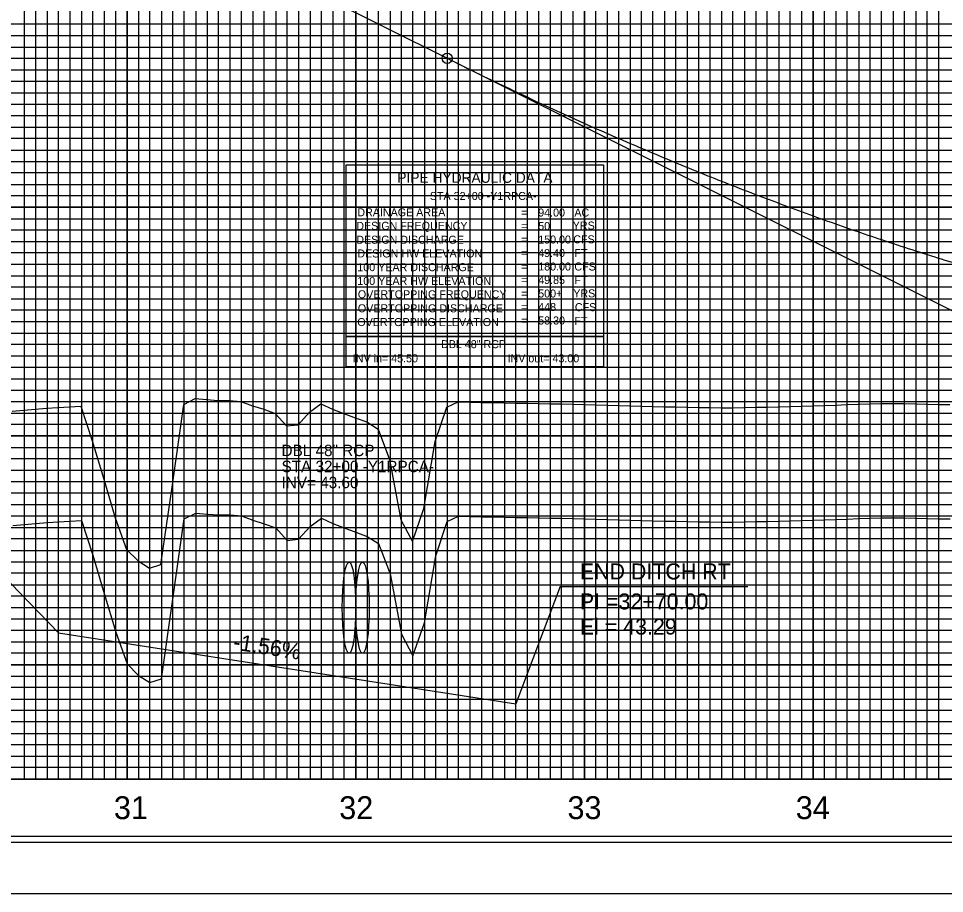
# Model space of a CAD drawing. Extents: x 2345490 to 2436403, y 465165 to 573888.
# Drawn here: x 2413947.8 to 2414352.8, y 544805.5 to 545188 of the extents above; entities that cross this region are included whole.
import ezdxf

# ---------------------------------------------------------------- set-up
doc = ezdxf.new("R2010")
doc.units = 0
for name, color, linetype in [('Old_Level_1', 7, 'Continuous'), ('Old_Level_18', 7, 'Continuous'), ('Old_Level_2', 7, 'Continuous'), ('Old_Level_3', 7, 'Continuous'), ('Old_Level_4', 7, 'Continuous'), ('Old_Level_41', 7, 'Continuous'), ('Old_Level_42', 7, 'Continuous'), ('Old_Level_43', 7, 'Continuous'), ('Old_Level_50', 7, 'Continuous'), ('Old_Level_51', 7, 'Continuous'), ('Old_Level_57', 7, 'Continuous'), ('Old_Level_61', 7, 'Continuous'), ('Old_Level_63', 7, 'Continuous')]:
    doc.layers.add(name, color=color, linetype=linetype)

msp = doc.modelspace()

# ---------------------------------------------------------------- linework, layer by layer
at = {"layer": 'Old_Level_1'}
msp.add_lwpolyline([(2413945.325, 544966.404), (2413950.325, 544966.82025), (2413955.325, 544967.23825), (2413960.325, 544967.658), (2413965.325, 544968.05225), (2413970.325, 544968.307), (2413975.325, 544968.5635), (2413980.325, 544953.38425), (2413985.325, 544936.708), (2413990.325, 544919.7155), (2413995.325, 544905.87125), (2414000.325, 544900.883), (2414005.325, 544897.75175), (2414010.325, 544899.3115), (2414015.325, 544934.13675), (2414020.325, 544969.2645), (2414025.325, 544971.8525), (2414030.325, 544971.41725), (2414035.325, 544971.06625), (2414040.325, 544971.02925), (2414045.325, 544970.6125), (2414050.325, 544968.721), (2414055.325, 544967.1915), (2414060.325, 544965.412), (2414065.325, 544959.90625), (2414070.325, 544960.456), (2414075.325, 544966.002), (2414080.325, 544969.5735), (2414085.325, 544967.26975), (2414090.325, 544965.39075), (2414095.325, 544963.52725), (2414100.325, 544961.65275), (2414105.325, 544958.49725), (2414110.325, 544945.272), (2414115.325, 544918.907), (2414120.325, 544909.40325), (2414125.325, 544923.827), (2414130.325, 544953.06975), (2414135.325, 544968.17025), (2414140.325, 544970.41475), (2414145.325, 544970.317), (2414150.325, 544970.2195), (2414155.325, 544970.12175), (2414160.325, 544970.02425), (2414165.325, 544969.92675), (2414170.325, 544969.82925), (2414175.325, 544969.73175), (2414180.325, 544969.63425), (2414185.325, 544969.53675), (2414190.325, 544969.4025), (2414195.325, 544969.2955), (2414200.325, 544969.1625), (2414205.325, 544969.009), (2414210.325, 544968.8555), (2414215.325, 544968.70225), (2414220.325, 544968.54925), (2414225.325, 544968.4405), (2414230.325, 544968.333), (2414235.325, 544968.22575), (2414240.325, 544968.1185), (2414245.325, 544968.04325), (2414250.325, 544967.95925), (2414255.325, 544967.82775), (2414260.325, 544967.841), (2414265.325, 544967.9605), (2414270.325, 544968.07875), (2414275.325, 544968.19575), (2414280.325, 544968.31875), (2414285.325, 544968.445), (2414290.325, 544968.57025), (2414295.325, 544968.715), (2414300.325, 544968.883), (2414305.325, 544969.05), (2414310.325, 544969.23675), (2414315.325, 544969.4245), (2414320.325, 544969.61125), (2414325.325, 544969.71625), (2414330.325, 544969.7315), (2414335.325, 544969.7145), (2414340.325, 544969.54975), (2414345.325, 544969.43275), (2414350.325, 544969.355), (2414355.325, 544969.278)], dxfattribs=at)
at = {"layer": 'Old_Level_18'}
msp.add_lwpolyline([(2415145.325, 545880.52975), (2413645.325, 545880.52975), (2413645.325, 544830.52975), (2415145.325, 544830.52975)], close=True, dxfattribs=at)
at = {"layer": 'Old_Level_2'}
for p, q in [((2414080.325, 545198.12225), (2414135.325, 545170.638)), ((2414135.325, 545170.638), (2414452.86525, 545011.95875))]:
    msp.add_line(p, q, dxfattribs=at)
msp.add_circle((2414135.325, 545170.638), 2.25, dxfattribs=at)
msp.add_spline([(2414135.325, 545170.638), (2414148.125, 545164.31275), (2414160.925, 545158.12975), (2414173.725, 545152.08875), (2414186.525, 545146.19025), (2414199.325, 545140.43375), (2414212.125, 545134.8195), (2414224.925, 545129.3475), (2414237.725, 545124.0175), (2414250.525, 545118.82975), (2414263.325, 545113.7845), (2414276.125, 545108.881), (2414288.925, 545104.12), (2414301.725, 545099.50125), (2414314.525, 545095.0245), (2414327.325, 545090.69), (2414340.125, 545086.49775), (2414352.925, 545082.44775), (2414365.725, 545078.53975), (2414378.525, 545074.774), (2414391.325, 545071.1505), (2414404.125, 545067.66925), (2414416.925, 545064.33025), (2414429.725, 545061.13325), (2414442.525, 545058.0785), (2414455.325, 545055.166), (2414468.125, 545052.39575), (2414480.925, 545049.76775), (2414493.725, 545047.28175), (2414506.525, 545044.938), (2414519.325, 545042.7365), (2414532.125, 545040.67725), (2414544.925, 545038.76), (2414557.725, 545036.98525), (2414570.525, 545035.3525), (2414583.325, 545033.862), (2414596.125, 545032.5135), (2414608.925, 545031.3075), (2414621.725, 545030.2435), (2414634.525, 545029.32175), (2414647.325, 545028.54225), (2414660.125, 545027.905), (2414672.925, 545027.40975), (2414685.725, 545027.05675), (2414698.525, 545026.846), (2414711.325, 545026.7775), (2414724.125, 545026.85125), (2414736.925, 545027.067), (2414749.725, 545027.425), (2414762.525, 545027.92525), (2414775.325, 545028.56775)], degree=3, dxfattribs=at)
at = {"layer": 'Old_Level_3'}
for p, q in [((2413944.45182, 544941.10123), (2413965.325, 544919.52975)), ((2414184.7259, 544939.68209), (2414165.325, 544888.42975)), ((2414184.7259, 544939.68209), (2414266.84892, 544939.68209)), ((2413965.325, 544919.52975), (2414165.325, 544888.42975))]:
    msp.add_line(p, q, dxfattribs=at)
for centre in [(2414092.38922, 544930.52975), (2414098.26078, 544930.52975)]:
    msp.add_ellipse(centre, major_axis=(0, 20), ratio=0.146789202, dxfattribs=at)
at = {"layer": 'Old_Level_4'}
for p, q in [((2414091.11575, 545124.0255), (2414203.61575, 545124.0255)), ((2414091.11575, 545049.0255), (2414091.11575, 545124.0255)), ((2414203.61575, 545124.0255), (2414203.61575, 545049.0255)), ((2414203.61575, 545049.0255), (2414091.11575, 545049.0255))]:
    msp.add_line(p, q, dxfattribs=at)
msp.add_lwpolyline([(2414091.11575, 545049.0255), (2414203.61575, 545049.0255), (2414203.61575, 545035.8105), (2414091.11575, 545035.8105)], close=True, dxfattribs=at)
at = {"layer": 'Old_Level_41'}
msp.add_line((2415145.325, 544855.52975), (2413645.325, 544855.52975), dxfattribs=at)
for points in [[(2413970.325, 545880.52975), (2413970.325, 544855.52975), (2414020.325, 544855.52975), (2414020.325, 545880.52975)], [(2413995.325, 545880.52975), (2413995.325, 544855.52975), (2414045.325, 544855.52975), (2414045.325, 545880.52975)], [(2414070.325, 545880.52975), (2414070.325, 544855.52975), (2414120.325, 544855.52975), (2414120.325, 545880.52975)], [(2414095.325, 545880.52975), (2414095.325, 544855.52975), (2414145.325, 544855.52975), (2414145.325, 545880.52975)], [(2414170.325, 545880.52975), (2414170.325, 544855.52975), (2414220.325, 544855.52975), (2414220.325, 545880.52975)], [(2414195.325, 545880.52975), (2414195.325, 544855.52975), (2414245.325, 544855.52975), (2414245.325, 545880.52975)], [(2414270.325, 545880.52975), (2414270.325, 544855.52975), (2414320.325, 544855.52975), (2414320.325, 545880.52975)], [(2414295.325, 545880.52975), (2414295.325, 544855.52975), (2414345.325, 544855.52975), (2414345.325, 545880.52975)], [(2415145.325, 545180.52975), (2413645.325, 545180.52975), (2413645.325, 545130.52975), (2415145.325, 545130.52975)], [(2415145.325, 545105.52975), (2413645.325, 545105.52975), (2413645.325, 545155.52975), (2415145.325, 545155.52975)], [(2415145.325, 545080.52975), (2413645.325, 545080.52975), (2413645.325, 545030.52975), (2415145.325, 545030.52975)], [(2415145.325, 544980.52975), (2413645.325, 544980.52975), (2413645.325, 544930.52975), (2415145.325, 544930.52975)], [(2415145.325, 544905.52975), (2413645.325, 544905.52975), (2413645.325, 544955.52975), (2415145.325, 544955.52975)], [(2415145.325, 544880.52975), (2413645.325, 544880.52975)]]:
    msp.add_lwpolyline(points, dxfattribs=at)
at = {"layer": 'Old_Level_42'}
msp.add_lwpolyline([(2415145.325, 545005.52975), (2413645.325, 545005.52975), (2413645.325, 545055.52975), (2415145.325, 545055.52975)], dxfattribs=at)
at = {"layer": 'Old_Level_43'}
for points in [[(2413950.325, 545880.52975), (2413950.325, 544855.52975), (2413955.325, 544855.52975), (2413955.325, 545880.52975)], [(2413960.325, 545880.52975), (2413960.325, 544855.52975), (2413965.325, 544855.52975), (2413965.325, 545880.52975)], [(2413975.325, 545880.52975), (2413975.325, 544855.52975), (2413980.325, 544855.52975), (2413980.325, 545880.52975)], [(2413985.325, 545880.52975), (2413985.325, 544855.52975), (2413990.325, 544855.52975), (2413990.325, 545880.52975)], [(2414000.325, 545880.52975), (2414000.325, 544855.52975), (2414005.325, 544855.52975), (2414005.325, 545880.52975)], [(2414010.325, 545880.52975), (2414010.325, 544855.52975), (2414015.325, 544855.52975), (2414015.325, 545880.52975)], [(2414025.325, 545880.52975), (2414025.325, 544855.52975), (2414040.325, 544855.52975), (2414040.325, 545880.52975)], [(2414030.325, 545880.52975), (2414030.325, 544855.52975), (2414035.325, 544855.52975), (2414035.325, 545880.52975)], [(2414030.325, 545879.92975), (2414030.325, 544855.52975), (2414035.325, 544855.52975), (2414035.325, 545879.92975)], [(2414050.325, 545880.52975), (2414050.325, 544855.52975), (2414055.325, 544855.52975), (2414055.325, 545880.52975)], [(2414060.325, 545880.52975), (2414060.325, 544855.52975), (2414065.325, 544855.52975), (2414065.325, 545880.52975)], [(2414075.325, 545880.52975), (2414075.325, 544855.52975), (2414080.325, 544855.52975), (2414080.325, 545880.52975)], [(2414085.325, 545880.52975), (2414085.325, 544855.52975), (2414090.325, 544855.52975), (2414090.325, 545880.52975)], [(2414100.325, 545880.52975), (2414100.325, 544855.52975), (2414105.325, 544855.52975), (2414105.325, 545880.52975)], [(2414110.325, 545880.52975), (2414110.325, 544855.52975), (2414115.325, 544855.52975), (2414115.325, 545880.52975)], [(2414125.325, 545880.52975), (2414125.325, 544855.52975), (2414130.325, 544855.52975), (2414130.325, 545880.52975)], [(2414135.325, 545880.52975), (2414135.325, 544855.52975), (2414140.325, 544855.52975), (2414140.325, 545880.52975)], [(2414150.325, 545880.52975), (2414150.325, 544855.52975), (2414155.325, 544855.52975), (2414155.325, 545880.52975)], [(2414160.325, 545880.52975), (2414160.325, 544855.52975), (2414165.325, 544855.52975), (2414165.325, 545880.52975)], [(2414175.325, 545880.52975), (2414175.325, 544855.52975)], [(2414180.325, 545880.52975), (2414180.325, 544855.52975), (2414185.325, 544855.52975), (2414185.325, 545880.52975), (2414190.325, 545880.52975), (2414190.325, 544855.52975), (2414200.325, 544855.52975), (2414200.325, 545880.52975), (2414205.325, 545880.52975), (2414205.325, 544855.52975), (2414210.325, 544855.52975), (2414210.325, 545880.52975), (2414215.325, 545880.52975), (2414215.325, 544855.52975)], [(2414225.325, 544855.52975), (2414225.325, 545880.52975)], [(2414230.325, 545880.52975), (2414230.325, 544855.52975), (2414235.325, 544855.52975), (2414235.325, 545880.52975)], [(2414240.325, 545880.52975), (2414240.325, 544855.52975), (2414250.325, 544855.52975), (2414250.325, 545880.52975)], [(2414255.325, 545880.52975), (2414255.325, 544855.52975), (2414255.325, 544855.52975), (2414260.325, 544855.52975), (2414260.325, 545880.52975)], [(2414265.325, 545880.52975), (2414265.325, 544855.52975), (2414275.325, 544855.52975), (2414275.325, 545880.52975)], [(2414280.325, 545880.52975), (2414280.325, 544855.52975), (2414285.325, 544855.52975), (2414285.325, 545880.52975)], [(2414290.325, 545880.52975), (2414290.325, 544855.52975), (2414300.325, 544855.52975), (2414300.325, 545880.52975)], [(2414305.325, 545880.52975), (2414305.325, 544855.52975), (2414310.325, 544855.52975), (2414310.325, 545880.52975)], [(2414315.325, 545880.52975), (2414315.325, 544855.52975), (2414325.325, 544855.52975), (2414325.325, 545880.52975)], [(2414330.325, 545880.52975), (2414330.325, 544855.52975), (2414335.325, 544855.52975), (2414335.325, 545880.52975)], [(2414340.325, 545880.52975), (2414340.325, 544855.52975), (2414350.325, 544855.52975), (2414350.325, 545880.52975)], [(2415095.325, 545185.52975), (2413695.325, 545185.52975), (2413695.325, 545175.52975), (2415095.325, 545175.52975)], [(2415095.325, 545170.52975), (2413695.325, 545170.52975), (2413695.325, 545165.52975), (2415095.325, 545165.52975)], [(2415095.325, 545160.52975), (2413695.325, 545160.52975), (2413695.325, 545150.52975), (2415095.325, 545150.52975)], [(2415095.325, 545145.52975), (2413695.325, 545145.52975), (2413695.325, 545140.52975), (2415095.325, 545140.52975)], [(2415095.325, 545135.52975), (2413695.325, 545135.52975), (2413695.325, 545125.52975), (2415095.325, 545125.52975)], [(2415095.325, 545120.52975), (2413695.325, 545120.52975), (2413695.325, 545115.52975), (2415095.325, 545115.52975)], [(2415095.325, 545110.52975), (2413695.325, 545110.52975), (2413695.325, 545100.52975), (2415095.325, 545100.52975)], [(2415095.325, 545095.52975), (2413695.325, 545095.52975), (2413695.325, 545090.52975), (2415095.325, 545090.52975)], [(2415095.325, 545085.52975), (2413695.325, 545085.52975), (2413695.325, 545075.52975), (2415095.325, 545075.52975)], [(2415095.325, 545070.52975), (2413695.325, 545070.52975), (2413695.325, 545065.52975), (2415095.325, 545065.52975)], [(2415095.325, 545060.52975), (2413695.325, 545060.52975)], [(2413695.325, 545050.52975), (2415095.325, 545050.52975)], [(2415095.325, 545045.52975), (2413695.325, 545045.52975), (2413695.325, 545040.52975), (2415095.325, 545040.52975)], [(2415095.325, 545035.52975), (2413695.325, 545035.52975)], [(2413695.325, 545025.52975), (2415095.325, 545025.52975)], [(2415095.325, 545020.52975), (2413695.325, 545020.52975), (2413695.325, 545015.52975), (2415095.325, 545015.52975)], [(2415095.325, 545010.52975), (2413695.325, 545010.52975), (2413695.325, 545000.52975), (2415095.325, 545000.52975)], [(2415095.325, 544995.52975), (2413695.325, 544995.52975), (2413695.325, 544990.52975), (2415095.325, 544990.52975)], [(2415095.325, 544985.52975), (2413695.325, 544985.52975), (2413695.325, 544975.52975), (2415095.325, 544975.52975)], [(2415095.325, 544970.52975), (2413695.325, 544970.52975), (2413695.325, 544965.52975), (2415095.325, 544965.52975)], [(2415095.325, 544960.52975), (2413695.325, 544960.52975), (2413695.325, 544950.52975), (2415095.325, 544950.52975)], [(2415095.325, 544945.52975), (2413695.325, 544945.52975), (2413695.325, 544940.52975), (2415095.325, 544940.52975)], [(2415095.325, 544935.52975), (2413695.325, 544935.52975), (2413695.325, 544925.52975), (2415095.325, 544925.52975)], [(2415095.325, 544920.52975), (2413695.325, 544920.52975), (2413695.325, 544915.52975), (2415095.325, 544915.52975)], [(2415095.325, 544910.52975), (2413695.325, 544910.52975), (2413695.325, 544900.52975), (2415095.325, 544900.52975)], [(2415095.325, 544895.52975), (2413695.325, 544895.52975), (2413695.325, 544890.52975), (2415095.325, 544890.52975)], [(2415095.325, 544885.52975), (2413695.325, 544885.52975), (2413695.325, 544875.52975), (2415095.325, 544875.52975)], [(2415095.325, 544870.52975), (2413695.325, 544870.52975), (2413695.325, 544865.52975), (2415095.325, 544865.52975)], [(2415095.325, 544860.52975), (2413695.325, 544860.52975)]]:
    msp.add_lwpolyline(points, dxfattribs=at)
at = {"layer": 'Old_Level_50'}
msp.add_lwpolyline([(2415157.825, 545883.07975), (2413491.325, 545883.07975), (2413491.325, 544827.97975), (2415157.825, 544827.97975)], close=True, dxfattribs=at)
at = {"layer": 'Old_Level_51'}
msp.add_lwpolyline([(2415162.325, 545905.52975), (2413478.325, 545905.52975), (2413478.325, 544805.52975), (2415162.325, 544805.52975)], close=True, dxfattribs=at)
at = {"layer": 'Old_Level_57'}
for p, q in [((2413995.32475, 544855.62975), (2413995.32475, 545405.62975)), ((2413995.32475, 544855.52975), (2413995.32475, 545405.52975)), ((2414095.32475, 544855.62975), (2414095.32475, 545405.62975)), ((2414095.32475, 544855.62975), (2414095.32475, 545405.62975)), ((2414095.32475, 544855.52975), (2414095.32475, 545405.52975)), ((2414195.32475, 544855.62975), (2414195.32475, 545405.62975)), ((2414195.32475, 544855.52975), (2414195.32475, 545405.52975)), ((2414295.32475, 544855.62975), (2414295.32475, 545405.62975)), ((2414295.32475, 544855.52975), (2414295.32475, 545405.52975)), ((2410845.32525, 545155.52975), (2417795.32475, 545155.52975)), ((2410845.32525, 545105.52975), (2417795.32475, 545105.52975)), ((2410845.32525, 545055.52975), (2417795.32475, 545055.52975)), ((2410845.32525, 545005.52975), (2417795.32475, 545005.52975)), ((2410845.32525, 544955.52975), (2417795.32475, 544955.52975)), ((2410845.325, 544905.52975), (2417795.32475, 544905.52975)), ((2410845.32525, 544855.52975), (2417795.32475, 544855.52975))]:
    msp.add_line(p, q, dxfattribs=at)
at = {"layer": 'Old_Level_61'}
msp.add_lwpolyline([(2413945.105, 545016.4035), (2413950.105, 545016.81975), (2413955.105, 545017.23775), (2413960.105, 545017.6575), (2413965.105, 545018.05175), (2413970.105, 545018.3065), (2413975.105, 545018.563), (2413980.105, 545003.38375), (2413985.105, 544986.7075), (2413990.105, 544969.715), (2413995.105, 544955.87075), (2414000.105, 544950.8825), (2414005.105, 544947.75125), (2414010.105, 544949.311), (2414015.105, 544984.13625), (2414020.105, 545019.264), (2414025.105, 545021.852), (2414030.105, 545021.41675), (2414035.105, 545021.06575), (2414040.105, 545021.02875), (2414045.105, 545020.612), (2414050.105, 545018.7205), (2414055.105, 545017.191), (2414060.105, 545015.4115), (2414065.105, 545009.90575), (2414070.105, 545010.4555), (2414075.105, 545016.0015), (2414080.105, 545019.573), (2414085.105, 545017.26925), (2414090.105, 545015.39025), (2414095.105, 545013.52675), (2414100.105, 545011.65225), (2414105.105, 545008.49675), (2414110.105, 544995.2715), (2414115.105, 544968.9065), (2414120.105, 544959.40275), (2414125.105, 544973.8265), (2414130.105, 545003.06925), (2414135.105, 545018.16975), (2414140.105, 545020.41425), (2414145.105, 545020.3165), (2414150.105, 545020.219), (2414155.105, 545020.12125), (2414160.105, 545020.02375), (2414165.105, 545019.92625), (2414170.105, 545019.82875), (2414175.105, 545019.73125), (2414180.105, 545019.63375), (2414185.105, 545019.53625), (2414190.105, 545019.402), (2414195.105, 545019.295), (2414200.105, 545019.162), (2414205.105, 545019.0085), (2414210.105, 545018.855), (2414215.105, 545018.70175), (2414220.105, 545018.54875), (2414225.105, 545018.44), (2414230.105, 545018.3325), (2414235.105, 545018.22525), (2414240.105, 545018.118), (2414245.105, 545018.04275), (2414250.105, 545017.95875), (2414255.105, 545017.82725), (2414260.105, 545017.8405), (2414265.105, 545017.96), (2414270.105, 545018.07825), (2414275.105, 545018.19525), (2414280.105, 545018.31825), (2414285.105, 545018.4445), (2414290.105, 545018.56975), (2414295.105, 545018.7145), (2414300.105, 545018.8825), (2414305.105, 545019.0495), (2414310.105, 545019.23625), (2414315.105, 545019.424), (2414320.105, 545019.61075), (2414325.105, 545019.71575), (2414330.105, 545019.731), (2414335.105, 545019.714), (2414340.105, 545019.54925), (2414345.105, 545019.43225), (2414350.105, 545019.3545), (2414355.105, 545019.2775)], dxfattribs=at)
at = {"layer": 'Old_Level_63'}
msp.add_line((2410895.325, 544855.52975), (2417769.23375, 544855.52975), dxfattribs=at)

# ---------------------------------------------------------------- texts
at = {"layer": 'Old_Level_1'}
for s, p in [('31', (2413989.551, 544838.0295)), ('32', (2414088.09925, 544838.0295)), ('33', (2414187.934, 544838.0295)), ('34', (2414287.7765, 544838.0295))]:
    msp.add_text(s, height=10.000001, dxfattribs=at).set_placement(p)
at = {"layer": 'Old_Level_3'}
for s, height, p in [('DBL 48" RCP', 4.9999995, (2414062.86605, 544996.71176)), ('STA 32+00 -Y1RPCA-', 4.9999995, (2414062.86605, 544989.71176)), ('INV= 43.60', 4.999999, (2414062.86605, 544982.71176))]:
    msp.add_text(s, height=height, dxfattribs=at).set_placement(p)
for s, height, rotation, p in [('END DITCH RT', 7.0000005, 360, (2414193.31424, 544942.82359)), ('PI =32+70.00', 7.0000005, 360, (2414193.31424, 544929.70712)), ('El = 43.29', 7.000001, 360, (2414193.31424, 544918.70712)), ('-1.56%', 7.000001, 351.1612878, (2414041.37269, 544912.26493))]:
    msp.add_text(s, height=height, rotation=rotation, dxfattribs=at).set_placement(p)
at = {"layer": 'Old_Level_4'}
for s, height, p in [('PIPE HYDRAULIC DATA', 4.49985, (2414113.51575, 545116.2005)), ('STA 32+00 -Y1RPCA-', 3.4998, (2414127.7365, 545108.7)), ('DRAINAGE AREA', 3.49995, (2414096.01575, 545101.5755)), ('=        ', 3.49995, (2414167.66575, 545101.4755)), ('94.00', 3.49995, (2414175.12625, 545101.475)), ('AC', 3.49995, (2414190.94075, 545101.4755)), ('DESIGN FREQUENCY', 3.49995, (2414095.56575, 545095.6505)), ('=        ', 3.49995, (2414167.66575, 545095.5755)), ('50', 3.49995, (2414175.12625, 545095.575)), ('YRS', 3.49995, (2414190.24075, 545095.7755)), ('DESIGN DISCHARGE', 3.49995, (2414095.56575, 545089.5755)), ('=        ', 3.49995, (2414167.66575, 545089.6755)), ('150.00', 3.49995, (2414175.12625, 545089.675)), ('CFS', 3.49995, (2414190.46575, 545089.7505)), ('DESIGN HW ELEVATION', 3.49995, (2414096.01575, 545083.5755)), ('=        ', 3.49995, (2414167.66575, 545083.7755)), ('49.40', 3.49995, (2414175.12625, 545083.775)), ('FT', 3.49995, (2414190.94075, 545083.7755)), ('180.00', 3.49995, (2414175.12625, 545077.875)), ('CFS', 3.49995, (2414190.94075, 545077.8755)), ('100 YEAR DISCHARGE', 3.49995, (2414096.01575, 545077.5755)), ('=        ', 3.49995, (2414167.66575, 545077.8755)), ('100 YEAR HW ELEVATION', 3.49995, (2414096.01575, 545071.5755)), ('=        ', 3.49995, (2414167.66575, 545071.9755)), ('49.85', 3.49995, (2414175.12625, 545071.97525)), ('FT', 3.49995, (2414190.94075, 545071.9755)), ('OVERTOPPING FREQUENCY', 3.49995, (2414096.24075, 545065.7255)), ('500+', 3.49995, (2414175.12625, 545066.07525)), ('YRS', 3.49995, (2414190.46575, 545066.1255)), ('=        ', 3.49995, (2414167.66575, 545066.0755)), ('OVERTOPPING DISCHARGE', 3.49995, (2414096.24075, 545059.6005)), ('=        ', 3.49995, (2414167.66575, 545060.1755)), ('448', 3.49995, (2414175.12625, 545060.17525)), ('CFS', 3.49995, (2414191.16575, 545060.1005)), ('OVERTOPPING ELEVATION', 3.49995, (2414096.01575, 545053.5755)), ('58.30', 3.49995, (2414175.12625, 545054.27525)), ('FT', 3.49995, (2414190.94075, 545054.0755)), ('=        ', 3.49995, (2414167.66575, 545054.2755)), ('DBL 48" RCP', 3.4998, (2414132.6225, 545043.923)), ('INV in= 45.50', 3.4998, (2414094.04825, 545037.7375)), ('INV out= 43.00', 3.4998, (2414161.725, 545037.7375))]:
    msp.add_text(s, height=height, dxfattribs=at).set_placement(p)

doc.saveas('drawing.dxf')
